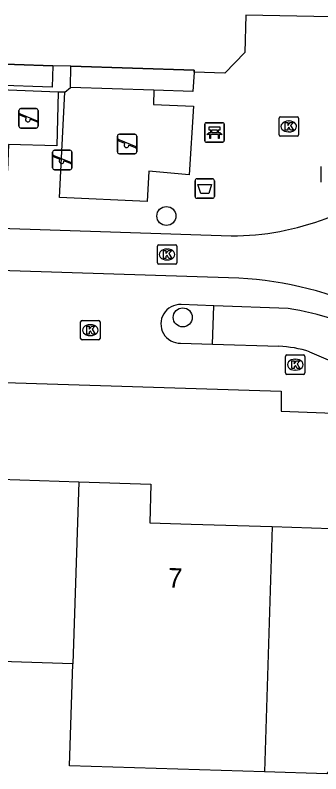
# Model space of a CAD drawing. Extents: x 158461 to 159795, y 387220 to 388672.
# Drawn here: x 159594.93 to 159610.63, y 387789.93 to 387828.95 of the extents above; entities that cross this region are included whole.
import ezdxf

# ---------------------------------------------------------------- set-up
doc = ezdxf.new("R2010")
doc.units = 0
for name, color, linetype in [('IMGEO_Afvalbak', 7, 'Continuous'), ('IMGEO_Bank', 7, 'Continuous'), ('IMGEO_Boom', 7, 'Continuous'), ('IMGEO_Groenvoorziening', 7, 'Continuous'), ('IMGEO_Kolk', 7, 'Continuous'), ('IMGEO_Lichtpunt', 7, 'Continuous'), ('IMGEO_Muur', 7, 'Continuous'), ('IMGEO_Pand', 7, 'Continuous'), ('IMGEO_Pand_nummerreeks', 7, 'Continuous'), ('IMGEO_Rijbaan_lokaal_open', 7, 'Continuous'), ('IMGEO_Speelvoorziening', 7, 'Continuous'), ('IMGEO_Verkeerseiland_open', 7, 'Continuous'), ('IMGEO_Voetpad_open', 7, 'Continuous')]:
    doc.layers.add(name, color=color, linetype=linetype)

msp = doc.modelspace()

# ---------------------------------------------------------------- linework, layer by layer
at = {"layer": 'IMGEO_Afvalbak'}
for p, q in [((159604.172, 387819.628), (159604.172, 387820.428)), ((159604.172, 387820.428), (159604.172, 387819.628)), ((159604.272, 387820.528), (159605.062, 387820.528)), ((159605.062, 387820.528), (159604.272, 387820.528)), ((159605.162, 387820.428), (159605.162, 387819.628)), ((159605.162, 387819.628), (159605.162, 387820.428)), ((159605.062, 387819.528), (159604.272, 387819.528)), ((159604.272, 387819.528), (159605.062, 387819.528))]:
    msp.add_line(p, q, dxfattribs=at)
msp.add_lwpolyline([(159604.315, 387820.242), (159605.019, 387820.242), (159604.87, 387819.772), (159604.464, 387819.772), (159604.315, 387820.242)], dxfattribs=at)
for centre, start, end in [((159604.272, 387820.428), 90, 180), ((159604.272, 387820.428), 90, 180), ((159605.062, 387820.428), 0, 90), ((159605.062, 387820.428), 360, 90), ((159604.272, 387819.628), 180, 270), ((159604.272, 387819.628), 180, 270), ((159605.062, 387819.628), 270, 0), ((159605.062, 387819.628), 270, 0)]:
    msp.add_arc(centre, 0.1, start, end, dxfattribs=at)
at = {"layer": 'IMGEO_Bank'}
for p, q in [((159604.67, 387822.491), (159604.67, 387823.332)), ((159604.67, 387823.332), (159604.67, 387822.491)), ((159604.745, 387823.416), (159605.586, 387823.416)), ((159605.586, 387823.416), (159604.745, 387823.416)), ((159605.67, 387823.341), (159605.67, 387822.5)), ((159605.67, 387822.5), (159605.67, 387823.341)), ((159605.367, 387822.814), (159604.974, 387822.814)), ((159604.979, 387822.922), (159604.979, 387823.028)), ((159605.023, 387823.028), (159605.023, 387822.922)), ((159605.311, 387823.034), (159605.029, 387823.034)), ((159605.029, 387822.916), (159605.311, 387822.916)), ((159605.317, 387822.922), (159605.317, 387823.028)), ((159605.361, 387823.028), (159605.361, 387822.922)), ((159605.595, 387822.416), (159604.754, 387822.416)), ((159604.754, 387822.416), (159605.595, 387822.416))]:
    msp.add_line(p, q, dxfattribs=at)
for points in [[(159604.973, 387823.034), (159604.887, 387823.034), (159604.887, 387823.195), (159605.45, 387823.195), (159605.45, 387823.034), (159605.367, 387823.034)], [(159604.917, 387822.814), (159604.775, 387822.814), (159604.887, 387822.916), (159604.973, 387822.916)], [(159604.967, 387822.807), (159604.967, 387822.6), (159604.924, 387822.6), (159604.924, 387822.807)], [(159605.367, 387822.916), (159605.45, 387822.916), (159605.562, 387822.814), (159605.423, 387822.814)], [(159605.417, 387822.807), (159605.417, 387822.6), (159605.373, 387822.6), (159605.373, 387822.807)]]:
    msp.add_lwpolyline(points, dxfattribs=at)
for centre, radius, start, end in [((159604.748, 387823.338), 0.0779, 92.4484, 184.2845), ((159604.748, 387823.338), 0.0779, 92.4484, 184.2845), ((159605.592, 387823.338), 0.0779, 2.4484, 94.2845), ((159605.592, 387823.338), 0.0779, 2.4484, 94.2845), ((159604.917, 387822.807), 0.00671, 2.8957, 87.1043), ((159604.974, 387822.807), 0.00671, 92.8957, 177.1043), ((159604.972, 387823.027), 0.00671, 2.8957, 87.1043), ((159604.972, 387822.923), 0.00671, 272.8957, 357.1043), ((159605.029, 387823.027), 0.00671, 92.8957, 177.1043), ((159605.029, 387822.923), 0.00671, 182.8957, 267.1043), ((159605.311, 387823.027), 0.00671, 2.8957, 87.1043), ((159605.311, 387822.923), 0.00671, 272.8957, 357.1043), ((159605.368, 387823.027), 0.00671, 92.8957, 177.1043), ((159605.368, 387822.923), 0.00671, 182.8957, 267.1043), ((159605.366, 387822.807), 0.00671, 2.8957, 87.1043), ((159605.423, 387822.807), 0.00671, 92.8957, 177.1043), ((159604.748, 387822.494), 0.0779, 182.4484, 274.2845), ((159604.748, 387822.494), 0.0779, 182.4484, 274.2845), ((159605.592, 387822.494), 0.0779, 272.4484, 4.2845), ((159605.592, 387822.494), 0.0779, 272.4484, 4.2845)]:
    msp.add_arc(centre, radius, start, end, dxfattribs=at)
at = {"layer": 'IMGEO_Boom'}
for centre in [(159602.697, 387818.617), (159603.537, 387813.403)]:
    msp.add_circle(centre, 0.489, dxfattribs=at)
at = {"layer": 'IMGEO_Groenvoorziening'}
for points in [[(159583.797, 387826.768), (159590.934, 387826.539), (159596.863, 387826.348)], [(159597.782, 387826.318), (159604.132, 387826.114), (159604.128, 387826.007)]]:
    msp.add_lwpolyline(points, dxfattribs=at)
at = {"layer": 'IMGEO_Kolk'}
for p, q in [((159608.485, 387822.798), (159608.485, 387823.65)), ((159608.56, 387823.724), (159609.412, 387823.724)), ((159608.973, 387823.504), (159608.998, 387823.504)), ((159609.486, 387823.65), (159609.486, 387822.798)), ((159609.412, 387822.724), (159608.56, 387822.724)), ((159608.996, 387822.944), (159608.971, 387822.944)), ((159602.233, 387816.21), (159602.233, 387817.062)), ((159602.308, 387817.136), (159603.16, 387817.136)), ((159602.721, 387816.916), (159602.746, 387816.916)), ((159603.234, 387817.062), (159603.234, 387816.21)), ((159603.16, 387816.136), (159602.308, 387816.136)), ((159602.744, 387816.356), (159602.719, 387816.356)), ((159598.287, 387812.32), (159598.287, 387813.172)), ((159598.362, 387813.246), (159599.214, 387813.246)), ((159598.775, 387813.026), (159598.8, 387813.026)), ((159599.288, 387813.172), (159599.288, 387812.32)), ((159599.214, 387812.246), (159598.362, 387812.246)), ((159598.798, 387812.466), (159598.773, 387812.466)), ((159608.892, 387811.47), (159609.744, 387811.47)), ((159608.817, 387810.544), (159608.817, 387811.396)), ((159609.305, 387811.25), (159609.33, 387811.25)), ((159609.818, 387811.396), (159609.818, 387810.544)), ((159609.328, 387810.69), (159609.303, 387810.69)), ((159609.744, 387810.47), (159608.892, 387810.47))]:
    msp.add_line(p, q, dxfattribs=at)
for points in [[(159608.485, 387822.798), (159608.485, 387823.65)], [(159608.56, 387823.724), (159609.412, 387823.724)], [(159609.486, 387823.65), (159609.486, 387822.798)], [(159608.806, 387823.424), (159608.929, 387823.424), (159608.929, 387823.273), (159609.059, 387823.424), (159609.223, 387823.424), (159609.077, 387823.273), (159609.23, 387823.024), (159609.078, 387823.024), (159608.993, 387823.188), (159608.929, 387823.121), (159608.929, 387823.024), (159608.806, 387823.024), (159608.806, 387823.424)], [(159609.412, 387822.724), (159608.56, 387822.724)], [(159602.233, 387816.21), (159602.233, 387817.062)], [(159602.308, 387817.136), (159603.16, 387817.136)], [(159603.234, 387817.062), (159603.234, 387816.21)], [(159602.554, 387816.836), (159602.677, 387816.836), (159602.677, 387816.685), (159602.807, 387816.836), (159602.971, 387816.836), (159602.825, 387816.685), (159602.978, 387816.436), (159602.826, 387816.436), (159602.741, 387816.6), (159602.677, 387816.533), (159602.677, 387816.436), (159602.554, 387816.436), (159602.554, 387816.836)], [(159603.16, 387816.136), (159602.308, 387816.136)], [(159598.287, 387812.32), (159598.287, 387813.172)], [(159598.362, 387813.246), (159599.214, 387813.246)], [(159599.288, 387813.172), (159599.288, 387812.32)], [(159598.608, 387812.946), (159598.731, 387812.946), (159598.731, 387812.795), (159598.861, 387812.946), (159599.025, 387812.946), (159598.879, 387812.795), (159599.032, 387812.546), (159598.88, 387812.546), (159598.795, 387812.71), (159598.731, 387812.643), (159598.731, 387812.546), (159598.608, 387812.546), (159598.608, 387812.946)], [(159599.214, 387812.246), (159598.362, 387812.246)], [(159608.892, 387811.47), (159609.744, 387811.47)], [(159608.817, 387810.544), (159608.817, 387811.396)], [(159609.138, 387811.17), (159609.261, 387811.17), (159609.261, 387811.019), (159609.391, 387811.17), (159609.555, 387811.17), (159609.409, 387811.019), (159609.562, 387810.77), (159609.41, 387810.77), (159609.325, 387810.934), (159609.261, 387810.867), (159609.261, 387810.77), (159609.138, 387810.77), (159609.138, 387811.17)], [(159609.818, 387811.396), (159609.818, 387810.544)], [(159609.744, 387810.47), (159608.892, 387810.47)]]:
    msp.add_lwpolyline(points, dxfattribs=at)
for centre, start, end in [((159608.562, 387823.648), 91.552, 178.448), ((159608.562, 387823.648), 91.552, 178.448), ((159609.41, 387823.648), 1.552, 88.448), ((159609.41, 387823.648), 1.552, 88.448), ((159608.562, 387822.8), 181.552, 268.448), ((159608.562, 387822.8), 181.552, 268.448), ((159609.41, 387822.8), 271.552, 358.448), ((159609.41, 387822.8), 271.552, 358.448), ((159602.31, 387817.06), 91.552, 178.448), ((159602.31, 387817.06), 91.552, 178.448), ((159603.158, 387817.06), 1.552, 88.448), ((159603.158, 387817.06), 1.552, 88.448), ((159602.31, 387816.212), 181.552, 268.448), ((159602.31, 387816.212), 181.552, 268.448), ((159603.158, 387816.212), 271.552, 358.448), ((159603.158, 387816.212), 271.552, 358.448), ((159598.364, 387813.17), 91.552, 178.448), ((159598.364, 387813.17), 91.552, 178.448), ((159599.212, 387813.17), 1.552, 88.448), ((159599.212, 387813.17), 1.552, 88.448), ((159598.364, 387812.322), 181.552, 268.448), ((159598.364, 387812.322), 181.552, 268.448), ((159599.212, 387812.322), 271.552, 358.448), ((159599.212, 387812.322), 271.552, 358.448), ((159608.894, 387811.394), 91.552, 178.448), ((159608.894, 387811.394), 91.552, 178.448), ((159609.742, 387811.394), 1.552, 88.448), ((159609.742, 387811.394), 1.552, 88.448), ((159608.894, 387810.546), 181.552, 268.448), ((159608.894, 387810.546), 181.552, 268.448), ((159609.742, 387810.546), 271.552, 358.448), ((159609.742, 387810.546), 271.552, 358.448)]:
    msp.add_arc(centre, 0.0765, start, end, dxfattribs=at)
for centre, major_axis, ratio, start_param, end_param in [((159608.972, 387823.224), (-0.387, 0.002), 0.722429, 4.712389, 7.853982), ((159608.997, 387823.224), (-0.39, 0.002), 0.717154, 1.570796, 4.712389), ((159602.72, 387816.636), (-0.387, 0.002), 0.722429, 4.712389, 7.853982), ((159602.745, 387816.636), (-0.39, 0.002), 0.717154, 1.570796, 4.712389), ((159598.774, 387812.746), (-0.387, 0.002), 0.722429, 4.712389, 7.853982), ((159598.799, 387812.746), (-0.39, 0.002), 0.717154, 1.570796, 4.712389), ((159609.304, 387810.97), (-0.387, 0.002), 0.722429, 4.712389, 7.853982), ((159609.329, 387810.97), (-0.39, 0.002), 0.717154, 1.570796, 4.712389)]:
    msp.add_ellipse(centre, major_axis=major_axis, ratio=ratio, start_param=start_param, end_param=end_param, dxfattribs=at)
at = {"layer": 'IMGEO_Lichtpunt'}
msp.add_line((159610.632, 387821.166), (159610.632, 387820.359), dxfattribs=at)
msp.add_line((159610.632, 387821.166), (159610.632, 387820.359), dxfattribs=at)
at = {"layer": 'IMGEO_Muur'}
for points in [[(159606.782, 387828.946), (159606.725, 387827.02), (159605.701, 387825.959), (159604.128, 387826.007)], [(159596.863, 387826.348), (159590.934, 387826.539)], [(159604.128, 387826.007), (159604.132, 387826.114), (159597.782, 387826.318)]]:
    msp.add_lwpolyline(points, dxfattribs=at)
at = {"layer": 'IMGEO_Pand'}
for points in [[(159588.16, 387803.232), (159592.113, 387803.106), (159594.097, 387803.043), (159594.162, 387805.075), (159598.204, 387804.947)], [(159598.204, 387804.947), (159597.888, 387795.585)], [(159598.204, 387804.947), (159601.904, 387804.829), (159601.841, 387802.839), (159603.968, 387802.771), (159608.132, 387802.639)], [(159608.132, 387802.639), (159612.166, 387802.511), (159614.109, 387802.449), (159614.171, 387804.413), (159618.183, 387804.285), (159617.885, 387794.933), (159614.224, 387795.05), (159614.201, 387794.335), (159612.203, 387794.399), (159612.116, 387791.6), (159610.937, 387789.927), (159607.738, 387790.028)], [(159608.132, 387802.639), (159607.738, 387790.028)], [(159597.888, 387795.585), (159594.208, 387795.702), (159594.187, 387795.021), (159587.851, 387795.222)], [(159607.738, 387790.028), (159597.711, 387790.345), (159597.888, 387795.585)]]:
    msp.add_lwpolyline(points, dxfattribs=at)
at = {"layer": 'IMGEO_Rijbaan_lokaal_open'}
for points in [[(159581.68, 387818.365), (159582.227, 387818.385), (159606.029, 387817.596)], [(159606.422, 387815.426), (159581.257, 387816.23)]]:
    msp.add_lwpolyline(points, dxfattribs=at)
for centre, radius, start, end in [((159606.066, 387831.039), 13.443, 269.8415, 312.3374), ((159605.286, 387796.261), 19.198, 43.6871, 86.6088)]:
    msp.add_arc(centre, radius, start, end, dxfattribs=at)
at = {"layer": 'IMGEO_Speelvoorziening'}
for p, q in [((159595.118, 387823.24), (159595.118, 387824.04)), ((159595.118, 387824.04), (159595.118, 387823.24)), ((159595.218, 387824.14), (159596.008, 387824.14)), ((159596.008, 387824.14), (159595.218, 387824.14)), ((159596.108, 387824.04), (159596.108, 387823.24)), ((159596.108, 387823.24), (159596.108, 387824.04)), ((159595.501, 387823.668), (159595.162, 387823.805)), ((159595.187, 387823.865), (159596.063, 387823.512)), ((159596.039, 387823.452), (159595.699, 387823.589)), ((159596.008, 387823.14), (159595.218, 387823.14)), ((159595.218, 387823.14), (159596.008, 387823.14)), ((159600.181, 387821.919), (159600.181, 387822.719)), ((159600.181, 387822.719), (159600.181, 387821.919)), ((159600.281, 387822.819), (159601.071, 387822.819)), ((159601.071, 387822.819), (159600.281, 387822.819)), ((159601.171, 387822.719), (159601.171, 387821.919)), ((159601.171, 387821.919), (159601.171, 387822.719)), ((159600.564, 387822.347), (159600.225, 387822.484)), ((159600.25, 387822.544), (159601.126, 387822.191)), ((159596.952, 387822), (159597.742, 387822)), ((159597.742, 387822), (159596.952, 387822)), ((159601.102, 387822.131), (159600.762, 387822.268)), ((159596.852, 387821.1), (159596.852, 387821.9)), ((159596.852, 387821.9), (159596.852, 387821.1)), ((159597.235, 387821.528), (159596.896, 387821.665)), ((159596.921, 387821.725), (159597.797, 387821.372)), ((159597.842, 387821.9), (159597.842, 387821.1)), ((159597.842, 387821.1), (159597.842, 387821.9)), ((159601.071, 387821.819), (159600.281, 387821.819)), ((159600.281, 387821.819), (159601.071, 387821.819)), ((159597.773, 387821.312), (159597.433, 387821.449)), ((159597.742, 387821), (159596.952, 387821)), ((159596.952, 387821), (159597.742, 387821))]:
    msp.add_line(p, q, dxfattribs=at)
for centre, radius, start, end in [((159595.218, 387824.04), 0.1, 90, 180), ((159595.218, 387824.04), 0.1, 90, 180), ((159596.008, 387824.04), 0.1, 0, 90), ((159596.008, 387824.04), 0.1, 360, 90), ((159595.175, 387823.835), 0.0327, 68.078, 248.078), ((159595.58, 387823.578), 0.12, 130.9928, 5.1632), ((159596.051, 387823.482), 0.0327, 248.078, 68.078), ((159595.218, 387823.24), 0.1, 180, 270), ((159595.218, 387823.24), 0.1, 180, 270), ((159596.008, 387823.24), 0.1, 270, 0), ((159596.008, 387823.24), 0.1, 270, 0), ((159600.281, 387822.719), 0.1, 90, 180), ((159600.281, 387822.719), 0.1, 90, 180), ((159601.071, 387822.719), 0.1, 0, 90), ((159601.071, 387822.719), 0.1, 360, 90), ((159600.238, 387822.514), 0.0327, 68.078, 248.078), ((159600.643, 387822.257), 0.12, 130.9928, 5.1632), ((159596.952, 387821.9), 0.1, 90, 180), ((159596.952, 387821.9), 0.1, 90, 180), ((159597.742, 387821.9), 0.1, 0, 90), ((159597.742, 387821.9), 0.1, 360, 90), ((159601.114, 387822.161), 0.0327, 248.078, 68.078), ((159596.909, 387821.695), 0.0327, 68.078, 248.078), ((159600.281, 387821.919), 0.1, 180, 270), ((159600.281, 387821.919), 0.1, 180, 270), ((159601.071, 387821.919), 0.1, 270, 0), ((159601.071, 387821.919), 0.1, 270, 0), ((159597.314, 387821.438), 0.12, 130.9928, 5.1632), ((159597.785, 387821.342), 0.0327, 248.078, 68.078), ((159596.952, 387821.1), 0.1, 180, 270), ((159596.952, 387821.1), 0.1, 180, 270), ((159597.742, 387821.1), 0.1, 270, 0), ((159597.742, 387821.1), 0.1, 270, 0)]:
    msp.add_arc(centre, radius, start, end, dxfattribs=at)
at = {"layer": 'IMGEO_Verkeerseiland_open'}
msp.add_lwpolyline([(159605.065, 387812.027), (159605.137, 387814)], dxfattribs=at)
at = {"layer": 'IMGEO_Voetpad_open'}
for points in [[(159620.893, 387828.704), (159620.763, 387828.664), (159606.782, 387828.946), (159606.725, 387827.02), (159605.701, 387825.959), (159604.128, 387826.007)], [(159596.863, 387826.348), (159596.824, 387825.237), (159590.885, 387825.449), (159590.805, 387823.661), (159583.696, 387823.886)], [(159597.782, 387826.318), (159596.863, 387826.348)], [(159597.763, 387825.228), (159597.782, 387826.318)], [(159604.128, 387826.007), (159604.059, 387825.014), (159602.056, 387825.081)], [(159597.131, 387824.99), (159594.137, 387825.106), (159594.132, 387824.001), (159591.875, 387824.067), (159591.737, 387821.023)], [(159602.056, 387825.081), (159602.039, 387824.35), (159604.088, 387824.268), (159603.869, 387820.732), (159601.792, 387820.919), (159601.703, 387819.367), (159597.206, 387819.566), (159597.479, 387824.981)], [(159597.479, 387824.981), (159597.763, 387825.228)], [(159602.056, 387825.081), (159597.763, 387825.228)], [(159597.131, 387824.99), (159597.068, 387822.224), (159594.589, 387822.291), (159594.526, 387820.959), (159591.737, 387821.023)], [(159597.479, 387824.981), (159597.131, 387824.99)], [(159605.137, 387814), (159603.454, 387814.061)], [(159608.948, 387813.861), (159605.137, 387814)], [(159603.43, 387812.076), (159605.065, 387812.027)], [(159605.065, 387812.027), (159608.473, 387811.924)], [(159610.057, 387811.634), (159612.774, 387810.46)], [(159568.275, 387810.962), (159578.434, 387810.628), (159578.384, 387810.008), (159588.382, 387809.684), (159588.372, 387810.234), (159608.588, 387809.616), (159608.588, 387808.586), (159617.108, 387808.262)]]:
    msp.add_lwpolyline(points, dxfattribs=at)
for centre, radius, start, end in [((159603.407, 387813.069), 0.993, 87.2982, 271.3164), ((159606.08, 387796.402), 17.693, 64.7925, 80.6729), ((159608.11, 387805.468), 6.466, 72.472, 86.7783)]:
    msp.add_arc(centre, radius, start, end, dxfattribs=at)

# ---------------------------------------------------------------- texts
at = {"layer": 'IMGEO_Pand_nummerreeks'}
msp.add_text('7', height=1, rotation=358.3, dxfattribs=at).set_placement((159602.766, 387799.516))

doc.saveas('drawing.dxf')
